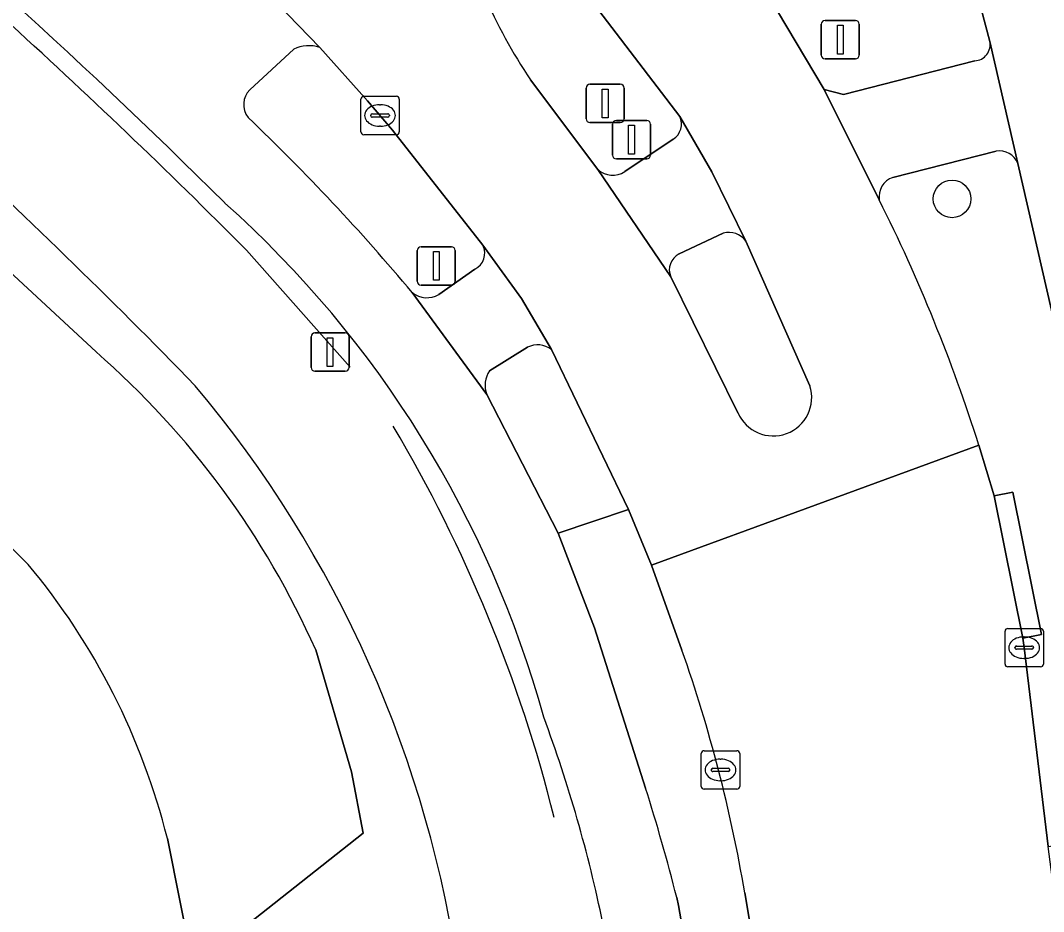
# Model space of a CAD drawing. Extents: x 162879 to 165540, y 384011 to 385181.
# Drawn here: x 164052.97 to 164079.61, y 384426.38 to 384449.57 of the extents above; entities that cross this region are included whole.
import ezdxf

# ---------------------------------------------------------------- set-up
doc = ezdxf.new("R2010")
doc.units = 0
for name, color, linetype in [('IMGEO_Boom', 7, 'Continuous'), ('IMGEO_Fietspad_gesloten', 7, 'Continuous'), ('IMGEO_Fietspad_open', 7, 'Continuous'), ('IMGEO_Groenvoorziening', 7, 'Continuous'), ('IMGEO_Hek', 7, 'Continuous'), ('IMGEO_Kolk', 7, 'Continuous'), ('IMGEO_Lichtmast', 7, 'Continuous'), ('IMGEO_Parkeervlak_open', 7, 'Continuous'), ('IMGEO_Rijbaan_lokaal_gesloten', 7, 'Continuous'), ('IMGEO_Rijbaan_lokaal_open', 7, 'Continuous'), ('IMGEO_Verkeerseiland_gesloten', 7, 'Continuous'), ('IMGEO_Verkeerseiland_open', 7, 'Continuous'), ('IMGEO_Verkeersregelinstallatiepaal', 7, 'Continuous'), ('IMGEO_Voetpad_open', 7, 'Continuous')]:
    doc.layers.add(name, color=color, linetype=linetype)

msp = doc.modelspace()

# ---------------------------------------------------------------- linework, layer by layer
at = {"layer": 'IMGEO_Boom'}
msp.add_circle((164077.224, 384444.929), 0.489, dxfattribs=at)
at = {"layer": 'IMGEO_Fietspad_gesloten'}
msp.add_lwpolyline([(164077.68, 384451.033), (164078.208, 384449.03), (164078.937, 384445.854), (164081.224, 384435.871), (164082.94, 384428.857)], dxfattribs=at)
at = {"layer": 'IMGEO_Fietspad_open'}
for points in [[(164060.76, 384448.866), (164058.82, 384450.879)], [(164058.938, 384447.768), (164060.082, 384448.826)], [(164069.245, 384429.592), (164067.913, 384433.764), (164066.968, 384436.228), (164065.108, 384439.837), (164063.171, 384442.49)], [(164068.132, 384426.078), (164068.28, 384425.24), (164070.271, 384425.587), (164070.105, 384426.533), (164070.056, 384426.743)]]:
    msp.add_lwpolyline(points, dxfattribs=at)
for centre, radius, start, end in [((163944.523, 384330.361), 161.382, 45.17445, 51.02588), ((164060.467, 384448.072), 0.846, 69.7219, 117.0308), ((164059.324, 384447.384), 0.544, 135.215, 217.7617), ((164019.422, 384405.751), 57.129, 40.0225, 46.2965), ((164039.714, 384424.03), 27.88, 15.4067, 48.2239), ((164032.078, 384418.624), 36.817, 11.6804, 20.3657), ((164019.954, 384414.021), 51.692, 14.2477, 17.5315)]:
    msp.add_arc(centre, radius, start, end, dxfattribs=at)
at = {"layer": 'IMGEO_Groenvoorziening'}
for points in [[(164049.821, 384445.688), (164054.936, 384440.945)], [(164060.658, 384433.187), (164061.585, 384430.012), (164061.888, 384428.416), (164057.461, 384424.925), (164057.775, 384423.37), (164058.592, 384423.535), (164064.4, 384424.602)]]:
    msp.add_lwpolyline(points, dxfattribs=at)
for centre, radius, start, end in [((163943.391, 384329.373), 158.99, 44.12535, 51.00358), ((164040.267, 384424.136), 22.309, 23.9339, 48.8882), ((164034.09, 384420.376), 30.603, 7.9368, 40.048)]:
    msp.add_arc(centre, radius, start, end, dxfattribs=at)
at = {"layer": 'IMGEO_Hek'}
msp.add_lwpolyline([(164058.855, 384443.592), (164061.555, 384440.548)], dxfattribs=at)
for centre, radius, start, end in [((163938.407, 384323.812), 169.868, 44.84075, 50.75052), ((164029.824, 384419.535), 38.19, 14.0751, 30.6597)]:
    msp.add_arc(centre, radius, start, end, dxfattribs=at)
at = {"layer": 'IMGEO_Kolk'}
for p, q in [((164061.83, 384446.674), (164061.83, 384447.526)), ((164061.905, 384447.6), (164062.757, 384447.6)), ((164062.831, 384447.526), (164062.831, 384446.674)), ((164062.318, 384447.38), (164062.343, 384447.38)), ((164062.089, 384447.094), (164062.089, 384447.106)), ((164062.527, 384447.057), (164062.129, 384447.057)), ((164062.132, 384447.143), (164062.53, 384447.143)), ((164062.573, 384447.106), (164062.573, 384447.094)), ((164062.341, 384446.82), (164062.316, 384446.82)), ((164062.757, 384446.6), (164061.905, 384446.6)), ((164078.603, 384432.821), (164078.603, 384433.673)), ((164078.678, 384433.747), (164079.53, 384433.747)), ((164079.604, 384433.673), (164079.604, 384432.821)), ((164079.091, 384433.527), (164079.116, 384433.527)), ((164078.862, 384433.241), (164078.862, 384433.253)), ((164079.3, 384433.204), (164078.902, 384433.204)), ((164078.905, 384433.29), (164079.303, 384433.29)), ((164079.346, 384433.253), (164079.346, 384433.241)), ((164079.114, 384432.967), (164079.089, 384432.967)), ((164079.53, 384432.747), (164078.678, 384432.747)), ((164070.695, 384429.637), (164070.695, 384430.489)), ((164070.77, 384430.563), (164071.622, 384430.563)), ((164071.696, 384430.489), (164071.696, 384429.637)), ((164071.183, 384430.343), (164071.208, 384430.343)), ((164070.954, 384430.057), (164070.954, 384430.069)), ((164071.392, 384430.02), (164070.994, 384430.02)), ((164070.997, 384430.106), (164071.395, 384430.106)), ((164071.438, 384430.069), (164071.438, 384430.057)), ((164071.206, 384429.783), (164071.181, 384429.783)), ((164071.622, 384429.563), (164070.77, 384429.563))]:
    msp.add_line(p, q, dxfattribs=at)
for points in [[(164061.83, 384446.674), (164061.83, 384447.526)], [(164061.905, 384447.6), (164062.757, 384447.6)], [(164062.831, 384447.526), (164062.831, 384446.674)], [(164062.757, 384446.6), (164061.905, 384446.6)], [(164078.603, 384432.821), (164078.603, 384433.673)], [(164078.678, 384433.747), (164079.53, 384433.747)], [(164079.604, 384433.673), (164079.604, 384432.821)], [(164079.53, 384432.747), (164078.678, 384432.747)], [(164070.695, 384429.637), (164070.695, 384430.489)], [(164070.77, 384430.563), (164071.622, 384430.563)], [(164071.696, 384430.489), (164071.696, 384429.637)], [(164071.622, 384429.563), (164070.77, 384429.563)]]:
    msp.add_lwpolyline(points, dxfattribs=at)
for centre, radius, start, end in [((164061.907, 384447.524), 0.0765, 91.552, 178.448), ((164061.907, 384447.524), 0.0765, 91.552, 178.448), ((164062.755, 384447.524), 0.0765, 1.552, 88.448), ((164062.755, 384447.524), 0.0765, 1.552, 88.448), ((164062.129, 384447.103), 0.0403, 85.8775, 175.7526), ((164062.126, 384447.093), 0.0366, 178.938, 274.7102), ((164062.53, 384447.1), 0.043, 264.8664, 352.4533), ((164062.534, 384447.105), 0.0386, 1.7309, 96.639), ((164061.907, 384446.676), 0.0765, 181.552, 268.448), ((164061.907, 384446.676), 0.0765, 181.552, 268.448), ((164062.755, 384446.676), 0.0765, 271.552, 358.448), ((164062.755, 384446.676), 0.0765, 271.552, 358.448), ((164078.68, 384433.671), 0.0765, 91.552, 178.448), ((164078.68, 384433.671), 0.0765, 91.552, 178.448), ((164079.528, 384433.671), 0.0765, 1.552, 88.448), ((164079.528, 384433.671), 0.0765, 1.552, 88.448), ((164078.902, 384433.25), 0.0403, 85.8775, 175.7526), ((164078.899, 384433.24), 0.0366, 178.938, 274.7102), ((164079.303, 384433.247), 0.043, 264.8664, 352.4533), ((164079.307, 384433.252), 0.0386, 1.7309, 96.639), ((164078.68, 384432.823), 0.0765, 181.552, 268.448), ((164078.68, 384432.823), 0.0765, 181.552, 268.448), ((164079.528, 384432.823), 0.0765, 271.552, 358.448), ((164079.528, 384432.823), 0.0765, 271.552, 358.448), ((164070.772, 384430.487), 0.0765, 91.552, 178.448), ((164070.772, 384430.487), 0.0765, 91.552, 178.448), ((164071.62, 384430.487), 0.0765, 1.552, 88.448), ((164071.62, 384430.487), 0.0765, 1.552, 88.448), ((164070.994, 384430.066), 0.0403, 85.8775, 175.7526), ((164070.991, 384430.056), 0.0366, 178.938, 274.7102), ((164071.395, 384430.063), 0.043, 264.8664, 352.4533), ((164071.399, 384430.068), 0.0386, 1.7309, 96.639), ((164070.772, 384429.639), 0.0765, 181.552, 268.448), ((164070.772, 384429.639), 0.0765, 181.552, 268.448), ((164071.62, 384429.639), 0.0765, 271.552, 358.448), ((164071.62, 384429.639), 0.0765, 271.552, 358.448)]:
    msp.add_arc(centre, radius, start, end, dxfattribs=at)
for centre, major_axis, ratio, start_param, end_param in [((164062.317, 384447.1), (-0.387, 0.002), 0.722429, 4.712389, 7.853982), ((164062.342, 384447.1), (-0.39, 0.002), 0.717154, 1.570796, 4.712389), ((164079.09, 384433.247), (-0.387, 0.002), 0.722429, 4.712389, 7.853982), ((164079.115, 384433.247), (-0.39, 0.002), 0.717154, 1.570796, 4.712389), ((164071.182, 384430.063), (-0.387, 0.002), 0.722429, 4.712389, 7.853982), ((164071.207, 384430.063), (-0.39, 0.002), 0.717154, 1.570796, 4.712389)]:
    msp.add_ellipse(centre, major_axis=major_axis, ratio=ratio, start_param=start_param, end_param=end_param, dxfattribs=at)
at = {"layer": 'IMGEO_Lichtmast'}
for p, q in [((164067.697, 384447.014), (164067.697, 384447.814)), ((164067.697, 384447.814), (164067.697, 384447.014)), ((164067.797, 384447.914), (164068.587, 384447.914)), ((164068.587, 384447.914), (164067.797, 384447.914)), ((164068.687, 384447.814), (164068.687, 384447.014)), ((164068.687, 384447.014), (164068.687, 384447.814)), ((164068.587, 384446.914), (164067.797, 384446.914)), ((164067.797, 384446.914), (164068.587, 384446.914))]:
    msp.add_line(p, q, dxfattribs=at)
msp.add_lwpolyline([(164068.117, 384447.789), (164068.267, 384447.789), (164068.267, 384447.039), (164068.117, 384447.039), (164068.117, 384447.789)], dxfattribs=at)
for centre, start, end in [((164067.797, 384447.814), 90, 180), ((164067.797, 384447.814), 90, 180), ((164068.587, 384447.814), 0, 90), ((164068.587, 384447.814), 360, 90), ((164067.797, 384447.014), 180, 270), ((164067.797, 384447.014), 180, 270), ((164068.587, 384447.014), 270, 0), ((164068.587, 384447.014), 270, 0)]:
    msp.add_arc(centre, 0.1, start, end, dxfattribs=at)
at = {"layer": 'IMGEO_Parkeervlak_open'}
for points in [[(164038.624, 384448.104), (164042.107, 384445.702), (164048.285, 384440.339), (164053.169, 384435.415)], [(164054.936, 384440.945), (164049.821, 384445.688)], [(164056.794, 384428.279), (164057.461, 384424.925), (164061.888, 384428.416), (164061.585, 384430.012), (164060.658, 384433.187)]]:
    msp.add_lwpolyline(points, dxfattribs=at)
for centre, radius, start, end in [((164040.267, 384424.136), 22.309, 23.9339, 48.8882), ((164039.366, 384423.914), 17.966, 14.0594, 39.8006)]:
    msp.add_arc(centre, radius, start, end, dxfattribs=at)
at = {"layer": 'IMGEO_Rijbaan_lokaal_gesloten'}
for points in [[(164075.329, 384444.902), (164073.897, 384447.778), (164071.708, 384451.459), (164069.832, 384453.946), (164065.957, 384458.128)], [(164065.415, 384453.259), (164070.136, 384447.077), (164070.973, 384445.637), (164071.856, 384443.831), (164073.524, 384440.061)], [(164058.044, 384451.723), (164058.82, 384450.879), (164060.76, 384448.866), (164062.008, 384447.48), (164062.653, 384446.715), (164065.011, 384443.726), (164066.01, 384442.333), (164066.794, 384441.011), (164068.801, 384436.84), (164069.399, 384435.394), (164077.922, 384438.514)], [(164071.647, 384439.364), (164069.898, 384442.899), (164068.004, 384445.697), (164066.247, 384448.029)], [(164080.607, 384421.336), (164079.729, 384428.073), (164079.105, 384433.247), (164079.067, 384433.494), (164078.32, 384437.198), (164077.922, 384438.514), (164069.399, 384435.394), (164070.192, 384433.183)], [(164071.827, 384426.866), (164071.993, 384425.884), (164073.176, 384418.869), (164075.989, 384401.408), (164080.136, 384376.77)]]:
    msp.add_lwpolyline(points, dxfattribs=at)
for centre, radius, start, end in [((164077.607, 384455.673), 13.692, 192.7795, 213.935), ((164036.051, 384425.238), 43.926, 17.5921, 26.5941), ((164072.568, 384439.76), 1.002, 203.2484, 17.4953), ((164033.709, 384420.37), 38.668, 9.6711, 19.3512)]:
    msp.add_arc(centre, radius, start, end, dxfattribs=at)
at = {"layer": 'IMGEO_Rijbaan_lokaal_open'}
for points in [[(164053.169, 384435.415), (164048.285, 384440.339)], [(164051.67, 384428.479), (164051.934, 384427.358), (164052.768, 384422.357), (164057.775, 384423.37), (164057.461, 384424.925), (164056.794, 384428.279)]]:
    msp.add_lwpolyline(points, dxfattribs=at)
msp.add_arc((164039.366, 384423.914), 17.966, 14.0594, 39.8006, dxfattribs=at)
at = {"layer": 'IMGEO_Verkeerseiland_gesloten'}
for points in [[(164070.136, 384447.077), (164065.415, 384453.259)], [(164071.398, 384452.41), (164071.708, 384451.459), (164073.897, 384447.778), (164074.398, 384447.649), (164077.816, 384448.522)], [(164078.208, 384449.03), (164077.68, 384451.033)], [(164060.082, 384448.826), (164058.938, 384447.768)], [(164065.011, 384443.726), (164062.653, 384446.715), (164062.008, 384447.48), (164060.76, 384448.866)], [(164066.247, 384448.029), (164068.004, 384445.697)], [(164068.704, 384445.64), (164069.965, 384446.483)], [(164071.266, 384444.038), (164070.118, 384443.497)], [(164073.524, 384440.061), (164071.856, 384443.831)], [(164063.86, 384442.443), (164064.796, 384443.096)], [(164069.898, 384442.899), (164071.647, 384439.364)], [(164065.108, 384439.837), (164066.968, 384436.228), (164068.801, 384436.84), (164066.794, 384441.011)], [(164066.174, 384441.067), (164065.184, 384440.456)]]:
    msp.add_lwpolyline(points, dxfattribs=at)
for centre, radius, start, end in [((164077.607, 384455.673), 13.692, 192.7795, 213.935), ((164060.467, 384448.072), 0.846, 69.7219, 117.0308), ((164077.794, 384448.944), 0.422, 272.9309, 11.7577), ((164059.324, 384447.384), 0.544, 135.215, 217.7617), ((164019.422, 384405.751), 57.129, 40.0225, 46.2965), ((164069.707, 384446.879), 0.473, 303.1071, 24.7729), ((164068.389, 384446.103), 0.56, 226.4746, 304.2149), ((164071.408, 384443.499), 0.557, 36.5293, 104.8042), ((164064.579, 384443.522), 0.478, 297.0376, 25.2759), ((164070.332, 384443.079), 0.469, 117.0652, 202.5383), ((164063.549, 384442.954), 0.598, 230.8311, 301.3642), ((164066.439, 384440.537), 0.592, 53.1419, 116.5359), ((164065.738, 384440.074), 0.673, 145.4003, 200.6003), ((164072.568, 384439.76), 1.002, 203.2484, 17.4953)]:
    msp.add_arc(centre, radius, start, end, dxfattribs=at)
at = {"layer": 'IMGEO_Verkeerseiland_open'}
for points in [[(164078.371, 384446.167), (164075.68, 384445.487)], [(164082.94, 384428.857), (164081.224, 384435.871), (164078.937, 384445.854)], [(164077.922, 384438.514), (164078.32, 384437.198), (164078.81, 384437.296), (164079.557, 384433.592), (164079.067, 384433.494), (164079.105, 384433.247), (164079.729, 384428.073), (164080.224, 384428.137), (164081.102, 384421.4), (164080.607, 384421.336)], [(164070.192, 384433.183), (164069.399, 384435.394), (164068.801, 384436.84), (164066.968, 384436.228), (164067.913, 384433.764), (164069.245, 384429.592)], [(164070.056, 384426.743), (164070.105, 384426.533), (164070.271, 384425.587), (164071.5, 384425.801), (164071.993, 384425.884), (164071.827, 384426.866)]]:
    msp.add_lwpolyline(points, dxfattribs=at)
for centre, radius, start, end in [((164078.468, 384445.675), 0.502, 20.9155, 101.199), ((164075.857, 384444.983), 0.534, 109.3385, 188.7339), ((164036.051, 384425.238), 43.926, 17.5921, 26.5941), ((164033.709, 384420.37), 38.668, 9.6711, 19.3512), ((164019.954, 384414.021), 51.692, 14.2477, 17.5315)]:
    msp.add_arc(centre, radius, start, end, dxfattribs=at)
at = {"layer": 'IMGEO_Verkeersregelinstallatiepaal'}
for p, q in [((164073.818, 384448.674), (164073.818, 384449.474)), ((164073.818, 384449.474), (164073.818, 384448.674)), ((164073.918, 384449.574), (164074.708, 384449.574)), ((164074.708, 384449.574), (164073.918, 384449.574)), ((164074.808, 384449.474), (164074.808, 384448.674)), ((164074.808, 384448.674), (164074.808, 384449.474)), ((164074.708, 384448.574), (164073.918, 384448.574)), ((164073.918, 384448.574), (164074.708, 384448.574)), ((164068.484, 384446.97), (164069.274, 384446.97)), ((164069.274, 384446.97), (164068.484, 384446.97)), ((164068.384, 384446.07), (164068.384, 384446.87)), ((164068.384, 384446.87), (164068.384, 384446.07)), ((164069.374, 384446.87), (164069.374, 384446.07)), ((164069.374, 384446.07), (164069.374, 384446.87)), ((164069.274, 384445.97), (164068.484, 384445.97)), ((164068.484, 384445.97), (164069.274, 384445.97)), ((164063.3, 384442.784), (164063.3, 384443.584)), ((164063.3, 384443.584), (164063.3, 384442.784)), ((164063.4, 384443.684), (164064.19, 384443.684)), ((164064.19, 384443.684), (164063.4, 384443.684)), ((164064.29, 384443.584), (164064.29, 384442.784)), ((164064.29, 384442.784), (164064.29, 384443.584)), ((164064.19, 384442.684), (164063.4, 384442.684)), ((164063.4, 384442.684), (164064.19, 384442.684)), ((164060.635, 384441.441), (164061.425, 384441.441)), ((164061.425, 384441.441), (164060.635, 384441.441)), ((164060.535, 384440.541), (164060.535, 384441.341)), ((164060.535, 384441.341), (164060.535, 384440.541)), ((164061.525, 384441.341), (164061.525, 384440.541)), ((164061.525, 384440.541), (164061.525, 384441.341)), ((164061.425, 384440.441), (164060.635, 384440.441)), ((164060.635, 384440.441), (164061.425, 384440.441))]:
    msp.add_line(p, q, dxfattribs=at)
for points in [[(164074.238, 384449.449), (164074.388, 384449.449), (164074.388, 384448.699), (164074.238, 384448.699), (164074.238, 384449.449)], [(164068.804, 384446.845), (164068.954, 384446.845), (164068.954, 384446.095), (164068.804, 384446.095), (164068.804, 384446.845)], [(164063.72, 384443.559), (164063.87, 384443.559), (164063.87, 384442.809), (164063.72, 384442.809), (164063.72, 384443.559)], [(164060.955, 384441.316), (164061.105, 384441.316), (164061.105, 384440.566), (164060.955, 384440.566), (164060.955, 384441.316)]]:
    msp.add_lwpolyline(points, dxfattribs=at)
for centre, start, end in [((164073.918, 384449.474), 90, 180), ((164073.918, 384449.474), 90, 180), ((164074.708, 384449.474), 0, 90), ((164074.708, 384449.474), 360, 90), ((164073.918, 384448.674), 180, 270), ((164073.918, 384448.674), 180, 270), ((164074.708, 384448.674), 270, 0), ((164074.708, 384448.674), 270, 0), ((164068.484, 384446.87), 90, 180), ((164068.484, 384446.87), 90, 180), ((164069.274, 384446.87), 0, 90), ((164069.274, 384446.87), 360, 90), ((164068.484, 384446.07), 180, 270), ((164068.484, 384446.07), 180, 270), ((164069.274, 384446.07), 270, 0), ((164069.274, 384446.07), 270, 0), ((164063.4, 384443.584), 90, 180), ((164063.4, 384443.584), 90, 180), ((164064.19, 384443.584), 0, 90), ((164064.19, 384443.584), 360, 90), ((164063.4, 384442.784), 180, 270), ((164063.4, 384442.784), 180, 270), ((164064.19, 384442.784), 270, 0), ((164064.19, 384442.784), 270, 0), ((164060.635, 384441.341), 90, 180), ((164060.635, 384441.341), 90, 180), ((164061.425, 384441.341), 0, 90), ((164061.425, 384441.341), 360, 90), ((164060.635, 384440.541), 180, 270), ((164060.635, 384440.541), 180, 270), ((164061.425, 384440.541), 270, 0), ((164061.425, 384440.541), 270, 0)]:
    msp.add_arc(centre, 0.1, start, end, dxfattribs=at)
at = {"layer": 'IMGEO_Voetpad_open'}
for points in [[(164078.937, 384445.854), (164078.208, 384449.03)], [(164077.816, 384448.522), (164074.398, 384447.649), (164073.897, 384447.778), (164075.329, 384444.902)], [(164071.856, 384443.831), (164070.973, 384445.637), (164070.136, 384447.077)], [(164069.965, 384446.483), (164068.704, 384445.64)], [(164075.68, 384445.487), (164078.371, 384446.167)], [(164068.004, 384445.697), (164069.898, 384442.899)], [(164070.118, 384443.497), (164071.266, 384444.038)], [(164066.794, 384441.011), (164066.01, 384442.333), (164065.011, 384443.726)], [(164064.796, 384443.096), (164063.86, 384442.443)], [(164063.171, 384442.49), (164065.108, 384439.837)], [(164065.184, 384440.456), (164066.174, 384441.067)]]:
    msp.add_lwpolyline(points, dxfattribs=at)
msp.add_lwpolyline([(164078.32, 384437.198), (164079.067, 384433.494), (164079.557, 384433.592), (164078.81, 384437.296)], close=True, dxfattribs=at)
for centre, radius, start, end in [((163944.523, 384330.361), 161.382, 45.17445, 51.02588), ((163943.391, 384329.373), 158.99, 44.12535, 51.00358), ((164077.794, 384448.944), 0.422, 272.9309, 11.7577), ((164069.707, 384446.879), 0.473, 303.1071, 24.7729), ((164078.468, 384445.675), 0.502, 20.9155, 101.199), ((164068.389, 384446.103), 0.56, 226.4746, 304.2149), ((164075.857, 384444.983), 0.534, 109.3385, 188.7339), ((164039.714, 384424.03), 27.88, 15.4067, 48.2239), ((164071.408, 384443.499), 0.557, 36.5293, 104.8042), ((164064.579, 384443.522), 0.478, 297.0376, 25.2759), ((164070.332, 384443.079), 0.469, 117.0652, 202.5383), ((164063.549, 384442.954), 0.598, 230.8311, 301.3642), ((164066.439, 384440.537), 0.592, 53.1419, 116.5359), ((164065.738, 384440.074), 0.673, 145.4003, 200.6003), ((164034.09, 384420.376), 30.603, 7.9368, 40.048), ((164032.078, 384418.624), 36.817, 11.6804, 20.3657)]:
    msp.add_arc(centre, radius, start, end, dxfattribs=at)

doc.saveas('drawing.dxf')
